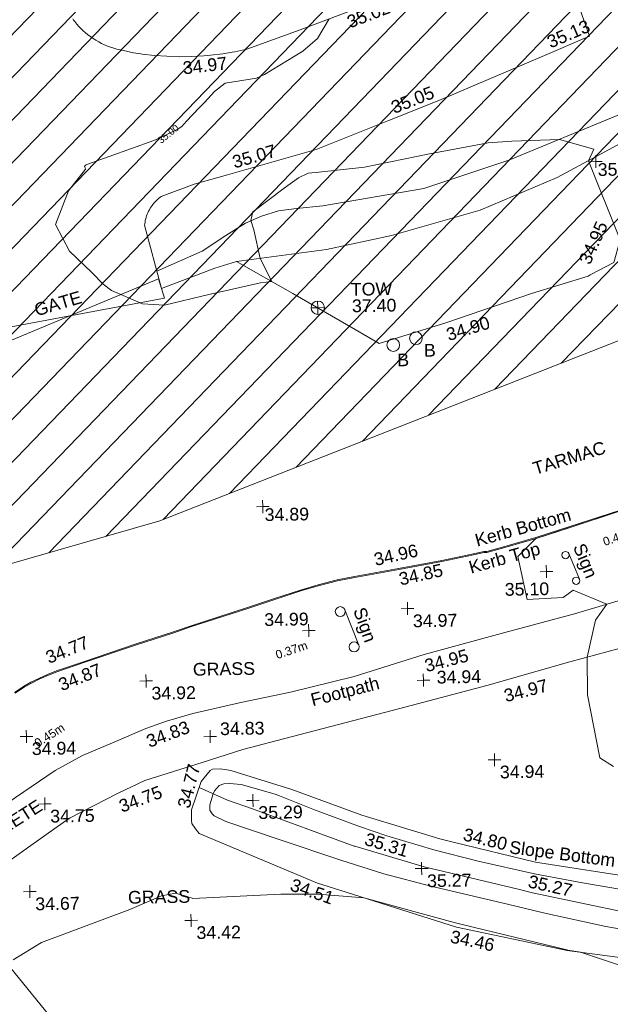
# Model space of a CAD drawing. Header units: millimetres. Extents: x -290717 to 520720, y -103372 to 287762.
# Tile 370 of 375: x 396715 to 414136, y 226992 to 256019. Entities that reach past the tile are written whole.
import ezdxf

# ---------------------------------------------------------------- set-up
doc = ezdxf.new("R2010")
doc.units = ezdxf.units.MM
for name, pattern in [('IMPORT-HIDDEN2 _3_', [4762.5, 3175, -1587.5]), ('IMPORT-UG_ELEC_QLB2 _2_', [2500, 1500, -300.0000000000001, 0, -50, 150, -300.0000000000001, 0, -200]), ('IMPORT-UG_ELEC_STREET LIGHTING_QLB2 _2_', [2700, 1500, -300.0000000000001, 0, -250, 150, -300.0000000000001, 0, -200])]:
    doc.linetypes.add(name, pattern=pattern)
for name, color, linetype, lineweight, true_color in [('00_TOPO_FENCE', 7, 'Continuous', 9, 0x3f7f4f), ('00_TOPO_FOOTPATH', 7, 'Continuous', 9, 0xa50000), ('00_TOPO_FURN_BOLLARD', 7, 'Continuous', 9, 0x666666), ('00_TOPO_FURN_SIGN', 7, 'Continuous', 9, 0x666666), ('00_TOPO_GATE', 7, 'Continuous', 9, 0xa50000), ('00_TOPO_KERB_BOTTOM', 1, 'Continuous', 9, 0xff0000), ('00_TOPO_KERB_TOP', 7, 'Continuous', 9, 0xa500a5), ('00_TOPO_LEVEL_SPOT', 7, 'Continuous', 9, 0x666666), ('00_TOPO_TOP_OF_WALL', 7, 'Continuous', 9, 0x666666), ('00_UAV_FENCE', 7, 'Continuous', 9, 0x264c2f), ('00_UAV_FORM_LINES', 7, 'Continuous', 9, 0x666666), ('00_UAV_LEVEL_SPOT', 7, 'Continuous', 9, 0x666666), ('00_UAV_SLOPE_BOTTOM', 30, 'Continuous', 9, 0xff7f00), ('00_UAV_SLOPE_TOP', 40, 'Continuous', 9, 0xffbf00), ('00_UAV_TRACK', 7, 'Continuous', 9, 0x666666), ('00_UAV_VEGETATION', 7, 'Continuous', 9, 0x52a552), ('01_DTM_CONTOUR_MJR', 7, 'Continuous', 9, 0x7f3f00), ('01_DTM_CONTOUR_MJR_LABELS', 7, 'Continuous', 9, 0x7f3f00), ('01_DTM_CONTOUR_MNR', 7, 'Continuous', 9, 0xa5a552), ('12333-PUM-2D-U-0001-C01 - Rev2_REVIT IMPORT_dwg', 7, 'Continuous', 9, 0x767676), ('PUM-CHAMBER EXTENTS', 6, 'IMPORT-HIDDEN2 _3_', 9, 0xff00ff), ('PUM-ELECTRIC-QLB2', 1, 'IMPORT-UG_ELEC_QLB2 _2_', 9, 0xff0000), ('PUM-UNABLE TO SURVEY', 190, 'Continuous', 9, 0x7f00ff)]:
    doc.layers.add(name, color=color, linetype=linetype, lineweight=lineweight, true_color=true_color)
doc.layers.add('00_TOPO_SURVEY_TEXT', color=7, linetype='Continuous', lineweight=9)
doc.styles.add('Arial_1', font='arial.ttf', dxfattribs={"height": 250})
doc.styles.add('Swis721 Lt BT_1', font='swissl.ttf', dxfattribs={"height": 200})
doc.styles.add('Swis721 Lt BT_2', font='swissl.ttf', dxfattribs={"height": 375})

# ---------------------------------------------------------------- blocks, each defined once
blk = doc.blocks.new('12333-PUM-2D-U-0001-C01 - Rev2_REVIT IMPORT_dwg_MSL_Bollard_2-2077182-Site Location Plan Existing')
at = {"layer": '00_TOPO_FURN_BOLLARD', "color": 254, "true_color": 0xcccccc}
blk.add_circle((0, 0), 62.50000000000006, dxfattribs=at)
blk = doc.blocks.new('12333-PUM-2D-U-0001-C01 - Rev2_REVIT IMPORT_dwg__U53-2077580-Site Location Plan Existing')
at = {"layer": '00_TOPO_GATE', "color": 9, "true_color": 0xe1aaaa, "flags": 128}
blk.add_lwpolyline([(80.55898944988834, -288.9813994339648), (-80.55898944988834, 288.9813994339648), (5521.960576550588, 1227.911431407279), (5360.842597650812, 1805.874230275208)], close=True, dxfattribs=at)
blk = doc.blocks.new('12333-PUM-2D-U-0001-C01 - Rev2_REVIT IMPORT_dwg_MM-2077200-Site Location Plan Existing')
at = {"layer": '00_TOPO_LEVEL_SPOT', "color": 254, "true_color": 0xcccccc, "flags": 128}
for points in [[(0, -500.0000000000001), (0, 0), (-500.0000000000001, 0)], [(500.0000000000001, 0), (0, 0), (0, 500.0000000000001)]]:
    blk.add_lwpolyline(points, dxfattribs=at)
blk = doc.blocks.new('12333-PUM-2D-U-0001-C01 - Rev2_REVIT IMPORT_dwg_TOW-2077202-Site Location Plan Existing')
at = {"layer": '00_TOPO_TOP_OF_WALL', "color": 254, "true_color": 0xcccccc, "flags": 128}
for points in [[(0, 525.0554400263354), (0, 0), (-525.0554401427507, 0)], [(525.0554401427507, 0), (0, 0), (0, -525.0554400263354)]]:
    blk.add_lwpolyline(points, dxfattribs=at)
at = {"layer": '00_TOPO_TOP_OF_WALL', "color": 254, "true_color": 0xcccccc}
blk.add_circle((0, 0), 525.0554401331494, dxfattribs=at)
blk = doc.blocks.new('12333-PUM-2D-U-0001-C01 - Rev2_REVIT IMPORT_dwg_MSL_Sign_SYM-2077194-Site Location Plan Existing')
at = {"layer": '00_TOPO_FURN_SIGN', "color": 254, "true_color": 0xcccccc}
blk.add_line((1862.281444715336, 0), (-1862.281444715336, 0), dxfattribs=at)
for centre, radius in [((-1862.281444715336, -488.8448533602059), 488.8448533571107), ((1862.281444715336, -488.8448533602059), 488.8448533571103)]:
    blk.add_circle(centre, radius, dxfattribs=at)
blk = doc.blocks.new('12333-PUM-2D-U-0001-C01 - Rev2_REVIT IMPORT_dwg_UAV-2077255-Site Location Plan Existing')
at = {"layer": '00_UAV_LEVEL_SPOT', "color": 254, "true_color": 0xcccccc, "flags": 128}
for points in [[(0, -500.0000000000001), (0, 0), (-500.0000000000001, 0)], [(500.0000000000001, 0), (0, 0), (0, 500.0000000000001)]]:
    blk.add_lwpolyline(points, dxfattribs=at)
blk = doc.blocks.new('12333-PUM-2D-U-0001-C01 - Rev2_REVIT IMPORT_dwg_MGS62954_T2_Galway_ITM_3d_Rev1-2077680-Site Location Plan Existing')
at = {"layer": '00_TOPO_FENCE', "color": 254, "true_color": 0xcccccc, "flags": 128}
blk.add_lwpolyline([(534307125.8252115, 725796480.7649221), (534308708.5776994, 725797056.327853), (534309351.9024296, 725797243.2800387), (534310992.3524438, 725796270.3940111), (534312820.5974343, 725795171.7381272), (534313517.1115552, 725794748.4752233), (534315492.7820423, 725795329.0304207), (534318033.8045279, 725796141.9138587), (534319712.4583463, 725796628.573236)], dxfattribs=at)
at = {"layer": '00_TOPO_FOOTPATH', "color": 254, "true_color": 0xcccccc, "flags": 128}
for points in [[(534297021.4795489, 725778339.8722007), (534297709.2764523, 725778480.8292096), (534299408.6306074, 725779393.0165879), (534300786.2578375, 725780360.7619811), (534302555.8441363, 725781558.5391822), (534303743.480469, 725782327.5348842), (534304553.6840102, 725782758.8485062), (534305448.478016, 725783115.2796993), (534306434.6692665, 725783526.0558968), (534307047.3185874, 725783725.943801), (534307835.0779874, 725783939.4647243), (534309255.269967, 725784240.7836926), (534310719.8268248, 725784520.6359346), (534312607.9868292, 725784948.7293061), (534314685.9958068, 725785556.5431223), (534317077.3572308, 725786170.451579), (534319134.97882, 725786684.730197), (534321061.416306, 725787216.9727131), (534323709.7154531, 725787870.974111), (534324419.4769755, 725788029.389533)], [(534324713.9773019, 725786748.4699049), (534323032.4899903, 725786329.633438), (534321534.8611599, 725785914.3324127), (534318981.00328, 725785270.5769163), (534316517.0236308, 725784614.9884186), (534313934.4676801, 725783975.9041574), (534310717.2964349, 725783197.7001816), (534309286.0157655, 725782850.1073678), (534308079.1636835, 725782486.5123072), (534307231.900962, 725782242.6441728), (534306385.9554071, 725781988.6289465), (534305592.7961867, 725781626.2916082), (534304142.9199177, 725780917.0807146), (534303504.066424, 725780489.3064806), (534301830.5255247, 725779349.408021), (534300252.3798042, 725778312.1452705), (534299245.5591296, 725777660.4133352), (534298241.7318382, 725777187.776227), (534297044.4853117, 725776723.7435865)]]:
    blk.add_lwpolyline(points, dxfattribs=at)
at = {"layer": '00_TOPO_KERB_BOTTOM', "color": 254, "true_color": 0xcccccc, "flags": 128}
blk.add_lwpolyline([(534320514.6267564, 725789706.6061233), (534319044.2357788, 725789253.4918454), (534318036.6681107, 725788945.8353963), (534317047.5394915, 725788678.2166299), (534316584.0101639, 725788558.7637826), (534316499.4439005, 725788559.6120365), (534316189.9012859, 725788497.8727711), (534315254.1016131, 725788320.6518329), (534313975.4119068, 725788104.6447304), (534312673.768061, 725787893.1782556), (534312160.3603266, 725787800.2118005), (534311591.9357589, 725787669.1821203), (534311072.2955362, 725787522.0211682), (534310326.5775822, 725787292.3039409), (534309498.4901991, 725787033.8239722), (534307795.8067589, 725786519.4460952), (534307300.5410746, 725786358.5904437), (534306165.0832735, 725786007.8750578), (534304660.7879605, 725785532.6839408), (534303861.0413834, 725785278.0086633), (534303585.512434, 725785173.6639615), (534303303.611672, 725785052.5636265), (534303072.2959815, 725784942.912441), (534302854.5445356, 725784821.1458694), (534302584.6969466, 725784651.9412897)], dxfattribs=at)
at = {"layer": '00_TOPO_KERB_TOP', "color": 254, "true_color": 0xcccccc, "flags": 128}
blk.add_lwpolyline([(534320522.2301946, 725789679.5386205), (534319051.8449902, 725789226.4261215), (534318043.6513397, 725788918.5785316), (534317053.7188812, 725788650.7422781), (534316585.1515419, 725788529.9911208), (534316499.5266603, 725788530.8499933), (534316193.6459922, 725788469.8411148), (534315257.2991077, 725788292.5165465), (534313978.1237238, 725788076.4273989), (534312676.6993855, 725787864.9965854), (534312164.5077677, 725787772.2503413), (534311597.8636873, 725787641.6310881), (534311079.5354294, 725787494.8416815), (534310334.2968209, 725787265.2721157), (534309506.1114101, 725787006.7615488), (534307803.6353219, 725786492.4463122), (534307308.4808704, 725786331.6267875), (534306172.8776209, 725785980.8664763), (534304668.7390299, 725785505.7248662), (534303870.0001702, 725785251.3704911), (534303596.1909383, 725785147.6770583), (534303315.6881837, 725785027.1772863), (534303086.1481144, 725784918.367803), (534302870.3303995, 725784797.6825734), (534302601.7675114, 725784629.2835494)], dxfattribs=at)
at = {"layer": '00_UAV_FENCE', "color": 254, "true_color": 0xcccccc, "flags": 128}
blk.add_lwpolyline([(534331332.3065, 725803754.694), (534326543.5139202, 725802317.2921587), (534326318.3065, 725802249.6940001), (534321715.5728915, 725801017.3491951), (534321668.3065, 725801004.694), (534320481.3065001, 725797020.6940001), (534319775.973277, 725796660.9665285), (534319712.4583463, 725796628.573236)], dxfattribs=at)
at = {"layer": '00_UAV_FORM_LINES', "color": 254, "true_color": 0xcccccc, "flags": 128}
for points in [[(534321952.5355, 725801850.903), (534317431.5355, 725800082.9030001), (534314914.5355, 725799295.903), (534311931.5355, 725798832.9030001), (534311152.5355, 725798768.9030001), (534310617.5355, 725798710.9030001), (534310110.5355, 725798567.903), (534309636.5355001, 725798365.9030001), (534308970.5355, 725797961.903), (534308688.5355, 725797785.9030001), (534308346.5355, 725797564.9030001), (534306999.0134682, 725796992.0943902)], [(534321668.3065, 725801004.694), (534318854.5355001, 725799553.9030001), (534316561.5355, 725798627.903), (534313934.5355, 725797923.9030002), (534312017.5355, 725797550.9030001), (534309351.9024296, 725797243.2800387)]]:
    blk.add_lwpolyline(points, dxfattribs=at)
at = {"layer": '00_UAV_SLOPE_BOTTOM', "color": 254, "true_color": 0xcccccc, "flags": 128}
blk.add_lwpolyline([(534321766.7229675, 725776309.7884043), (534318754.5185001, 725776761.167), (534316850.7990342, 725777197.3385977), (534315498.5185, 725777507.1670002), (534312073.3118153, 725778652.5413364), (534311419.5185, 725778871.167), (534307954.5185, 725780394.1670003), (534307849.5185, 725780534.167), (534307749.5185001, 725780702.1670002), (534307735.5185, 725780780.167), (534307736.591039, 725780848.8094982), (534307740.5185, 725781100.167), (534308042.5185002, 725781929.1669999), (534308315.5185001, 725782248.167), (534308383.5185, 725782293.167), (534308623.5185, 725782297.167), (534308925.5185001, 725782237.1670003), (534310716.5185001, 725781646.1670003), (534312766.5185001, 725780853.167), (534315052.5185, 725780114.167), (534315439.1726213, 725780013.9640658), (534317865.5185, 725779385.167), (534320321.2290148, 725778953.1986445)], dxfattribs=at)
at = {"layer": '00_UAV_SLOPE_TOP', "color": 254, "true_color": 0xcccccc, "flags": 128}
blk.add_lwpolyline([(534307978.5497212, 725781753.570584), (534308810.5185001, 725781365.167), (534309541.5185001, 725781094.167), (534312523.1476844, 725779949.6831678), (534312537.5185001, 725779944.167), (534314576.5185, 725779296.1670002), (534317332.038651, 725778590.6222551), (534317759.5185001, 725778481.167), (534320557.5185, 725777836.167), (534321979.5185001, 725777705.1670003), (534322238.1442317, 725777688.7616367), (534322783.5185001, 725777654.1670002), (534323699.5185, 725777639.1670002), (534324678.5185001, 725777730.1670002), (534326972.5185001, 725777951.167), (534327218.6161223, 725777991.3070747), (534330951.5185, 725778600.1670002), (534332156.1782988, 725778777.3533882), (534334432.5185, 725779112.1670003), (534336508.5185, 725779642.1670002), (534337026.1607173, 725779808.6558592), (534337220.5185, 725779871.1670002), (534337636.80896, 725780028.7532707)], dxfattribs=at)
at = {"layer": '00_UAV_TRACK', "color": 254, "true_color": 0xcccccc, "flags": 128}
for points in [[(534307125.8252115, 725796480.7649224), (534306660.5355, 725798356.9030004), (534306666.0299711, 725798399.70244), (534306674.1202725, 725798447.6333878), (534306684.2106169, 725798495.1835054), (534306696.2833028, 725798542.2693741), (534306710.3171503, 725798588.8083884), (534306726.2875395, 725798634.718904), (534306744.1664529, 725798679.9203774), (534306763.9225243, 725798724.3335102), (534306785.5210955, 725798767.8803871), (534306808.9242749, 725798810.4846115), (534306834.0910056, 725798852.071441), (534306860.9771365, 725798892.567919), (534306889.5355001, 725798931.9030001), (534306915.0704218, 725798964.3520687), (534306946.5873446, 725799001.3589913), (534306979.6263108, 725799037.0136607), (534307014.1293589, 725799071.2535267), (534307050.0359586, 725799104.0185211), (534307087.2831177, 725799135.2511623), (534307125.805492, 725799164.896658), (534307165.5355002, 725799192.9030001), (534308142.5355001, 725799540.9030002), (534309130.0539812, 725799802.2727865), (534311754.5355, 725800496.9030002), (534313890.8481376, 725801307.3295897), (534315397.5355001, 725801878.9030004), (534317934.5355003, 725802903.9030001), (534318537.5291997, 725803150.454536), (534319881.7320002, 725803700.071), (534318792.7320001, 725806954.0710001)], [(534313926.5355, 725804966.9030002), (534311348.5355001, 725804035.9030002), (534309769.5355001, 725803489.9030001), (534309411.7102393, 725803422.4764806), (534309330.7286261, 725803410.7038865), (534309051.3753227, 725803370.0932723), (534308689.1629001, 725803332.8452731), (534308490.5355, 725803318.9030002), (534308126.671403, 725803305.1854377), (534307762.5520445, 725803306.716955), (534307398.8162139, 725803323.4948651), (534307036.1020275, 725803355.4897336), (534306675.045809, 725803402.6454307), (534306635.5027727, 725803408.747824), (534306426.7285113, 725803447.9399313), (534306123.7320001, 725803518.0710001), (534306028.7676961, 725803537.8272623), (534305935.0822851, 725803561.4581857), (534305842.4686124, 725803588.9915185), (534305751.089154, 725803620.378958), (534305661.1042204, 725803655.5654397), (534305572.671676, 725803694.4892349), (534305485.9466612, 725803737.0820582), (534305401.0813215, 725803783.269187), (534305318.224539, 725803832.9695934), (534305237.5216732, 725803886.0960857), (534305159.1143039, 725803942.5554625), (534305083.1399848, 725804002.2486748), (534305009.7320001, 725804065.0710001), (534304960.6606416, 725804110.1699804), (534304891.8793676, 725804178.0265431), (534304825.9999642, 725804248.7038448), (534304763.1380064, 725804322.0778936), (534304703.4037757, 725804398.0199665), (534304672.7641347, 725804440.5220274), (534304646.9020657, 725804476.3968352)]]:
    blk.add_lwpolyline(points, dxfattribs=at)
at = {"layer": '00_UAV_VEGETATION', "color": 254, "true_color": 0xcccccc, "flags": 128}
blk.add_lwpolyline([(534300142.8727223, 725774816.4808673), (534300541.7425001, 725775475.5185001), (534300998.7425, 725776445.5185), (534301195.7425001, 725776700.5185001), (534301487.7425001, 725776804.5185001), (534301769.7425001, 725776823.5185), (534301965.7425001, 725776767.5185001), (534302337.7425001, 725776529.5185), (534303798.7425001, 725774658.5185), (534306558.7425001, 725771835.5185), (534309606.7425, 725768981.5185001), (534309921.7425001, 725768662.5185001), (534310447.7425, 725768429.5185001), (534310960.7425001, 725768222.5185), (534311780.7425, 725768090.5185001), (534315027.7425001, 725767936.5185001), (534318651.7425, 725767619.5185), (534319423.7425001, 725767511.5185), (534320102.7425001, 725767259.5185), (534320512.7425001, 725766977.5185), (534320855.7425001, 725766705.5185), (534321348.7425001, 725766145.5185001), (534322300.7046454, 725764775.1595159)], dxfattribs=at)
at = {"layer": '01_DTM_CONTOUR_MJR', "color": 254, "true_color": 0xcccccc, "flags": 128}
for points in [[(534320213.0818118, 725782163.2569882), (534319808.6111112, 725782420.0000001), (534319478.579305, 725784290.03378), (534319490, 725785400.0000001), (534319753.4546627, 725786479.9749626), (534320100, 725786950.0000002), (534319108.1146803, 725787377.5945663), (534318817.6764714, 725787171.909558), (534317753.2238528, 725787123.2849754), (534317501.9840022, 725788399.2901238), (534318040.0000001, 725788920), (534319007.9166667, 725789218.3333335), (534319048.818182, 725789232.3636365), (534319131.1111112, 725789256.6666669), (534320518.0827609, 725789685.7517178)], [(534320680.0000002, 725797680.0000002), (534319790.0000001, 725800030.0000001), (534319951.8239515, 725800367.4822868), (534318940.0000002, 725800670.0000001), (534317529.7484145, 725800642.5810574), (534316832.641414, 725800609.6775644), (534315103.3251831, 725800317.9162699), (534313180.0314762, 725799956.9500724), (534311822.3522713, 725799828.7317057), (534311508.5993561, 725799803.9614766), (534311227.6010671, 725799672.4831063), (534310799.1113372, 725799380.9663908), (534309859.8348858, 725798693.1777465), (534309800.0000001, 725798440.0000002), (534309879.5345105, 725798166.6853935), (534310050.0000001, 725797320.0000002), (534310380, 725796630), (534310047.3903306, 725796596.6059821), (534308518.9532448, 725796278.6187712), (534307210.224605, 725795994.5028223), (534306555.043662, 725796041.3296088), (534305647.1283046, 725796447.0472958), (534305407.3378426, 725796636.7636461), (534305080.0892977, 725796985.5485371), (534304430.0000002, 725797633.6054423), (534304030.0000001, 725798420.0000001), (534304430.0000002, 725799410.9090911), (534304946.9985788, 725800042.7907368), (534304941.2937595, 725800074.1248099), (534304923.8461541, 725800096.9423077), (534304915.3863637, 725800114.3863637), (534304941.2977099, 725800143.2977103), (534304964.6135371, 725800162.7423584), (534304983.5114942, 725800171.5258621), (534306977.3946577, 725800844.8336558), (534307116.5859927, 725800903.3570067), (534307404.9079266, 725801034.5666779), (534307674.3222393, 725801157.1718602), (534307805.7436969, 725801247.4173319), (534307952.7676829, 725801397.541673), (534308134.5641572, 725801589.3127539), (534308349.8165852, 725801806.0191197), (534308488.8575189, 725801943.9454479), (534308787.0213986, 725802263.1779739), (534309108.2926081, 725802498.2482828), (534310040.1111992, 725802633.7073925), (534310269.3959634, 725802735.8616517), (534311421.4571151, 725803407.6045321), (534311860.5252686, 725803767.7198569), (534312210.0000001, 725804350)], [(534321612.0301893, 725777120.6275781), (534319903.4136416, 725777448.2247144), (534318107.6481073, 725777876.0053089), (534317011.1246986, 725778158.5800697), (534314889.9800677, 725778696.8866075), (534314805.9661588, 725778717.6188837), (534313386.8055732, 725779112.6578305), (534312116.9426738, 725779535.8291616), (534310313.8249822, 725780176.2279466), (534308746.0960655, 725780740.4825444), (534308411.2825649, 725780915.647574), (534308351.6738198, 725780968.9645922), (534308285.284804, 725781080.6710602), (534308284.4756293, 725781237.3910466), (534308390.0000001, 725781560.0000002), (534308428.8027909, 725781647.234334), (534308571.2061498, 725781798.8542616), (534308711.7330297, 725781850.9909599), (534308877.8386928, 725781861.8305221), (534309222.7707391, 725781826.4032419), (534310222.872947, 725781521.4326588), (534310341.5326771, 725781470.3883892), (534311374.3431721, 725781035.2050416), (534312687.6704906, 725780524.2615064), (534313491.5882375, 725780232.0653217), (534314866.6202767, 725779793.9626046), (534316170.2859256, 725779436.1748861), (534317827.3224968, 725779036.9406558), (534319240.509433, 725778747.6305513), (534320437.357392, 725778520.6664753)]]:
    blk.add_lwpolyline(points, dxfattribs=at)
at = {"layer": '01_DTM_CONTOUR_MNR', "color": 254, "true_color": 0xcccccc, "flags": 128}
blk.add_lwpolyline([(534322283.5928383, 725775597.658608), (534319140.0000001, 725776700.0000002), (534318772.3333954, 725776773.3260039), (534318738.5852978, 725776779.8316042), (534315661.8529468, 725777579.4678577), (534315433.1801733, 725777640.0081416), (534312780.0000001, 725778420.0000001), (534311432.4717823, 725778554.0481828), (534310336.2638651, 725778572.3338084), (534307740.7505673, 725778484.335523), (534307713.6632282, 725778492.5226885), (534307224.2200705, 725778652.2624677), (534306815.3647612, 725778585.6874039), (534305873.0375308, 725778192.568586), (534303247.5890662, 725777269.6654464), (534302402.4667083, 725776767.1617396)], dxfattribs=at)
for name, p, xscale, yscale, zscale in [('12333-PUM-2D-U-0001-C01 - Rev2_REVIT IMPORT_dwg_UAV-2077255-Site Location Plan Existing', (534320000, 725800000.0000001), 0.375, 0.375, 0.375), ('12333-PUM-2D-U-0001-C01 - Rev2_REVIT IMPORT_dwg_TOW-2077202-Site Location Plan Existing', (534311725.2873387, 725795836.6857289), 0.375, 0.375, 0.375), ('12333-PUM-2D-U-0001-C01 - Rev2_REVIT IMPORT_dwg_MSL_Bollard_2-2077182-Site Location Plan Existing', (534314604.8137416, 725794887.465661), 3, 3, 3), ('12333-PUM-2D-U-0001-C01 - Rev2_REVIT IMPORT_dwg_MSL_Bollard_2-2077182-Site Location Plan Existing', (534313931.4185426, 725794697.7255571), 3, 3, 3), ('12333-PUM-2D-U-0001-C01 - Rev2_REVIT IMPORT_dwg_UAV-2077255-Site Location Plan Existing', (534310000, 725790000), 0.375, 0.375, 0.375), ('12333-PUM-2D-U-0001-C01 - Rev2_REVIT IMPORT_dwg_MM-2077200-Site Location Plan Existing', (534318332.9093931, 725787939.7451552), 0.375, 0.375, 0.375), ('12333-PUM-2D-U-0001-C01 - Rev2_REVIT IMPORT_dwg_MM-2077200-Site Location Plan Existing', (534314216.7909647, 725786920.2162763), 0.375, 0.375, 0.375), ('12333-PUM-2D-U-0001-C01 - Rev2_REVIT IMPORT_dwg_MM-2077200-Site Location Plan Existing', (534311293.6440338, 725786322.1713407), 0.375, 0.375, 0.375), ('12333-PUM-2D-U-0001-C01 - Rev2_REVIT IMPORT_dwg_MM-2077200-Site Location Plan Existing', (534306469.2273731, 725784921.5263116), 0.375, 0.375, 0.375), ('12333-PUM-2D-U-0001-C01 - Rev2_REVIT IMPORT_dwg_MM-2077200-Site Location Plan Existing', (534314650.0000001, 725784800), 0.375, 0.375, 0.375), ('12333-PUM-2D-U-0001-C01 - Rev2_REVIT IMPORT_dwg_MM-2077200-Site Location Plan Existing', (534302911.8118992, 725783348.0548825), 0.375, 0.375, 0.375), ('12333-PUM-2D-U-0001-C01 - Rev2_REVIT IMPORT_dwg_MM-2077200-Site Location Plan Existing', (534308330.0000001, 725783250), 0.375, 0.375, 0.375), ('12333-PUM-2D-U-0001-C01 - Rev2_REVIT IMPORT_dwg_MM-2077200-Site Location Plan Existing', (534316704.2763354, 725782418.7340086), 0.375, 0.375, 0.375), ('12333-PUM-2D-U-0001-C01 - Rev2_REVIT IMPORT_dwg_MM-2077200-Site Location Plan Existing', (534303420.0000001, 725781350), 0.375, 0.375, 0.375), ('12333-PUM-2D-U-0001-C01 - Rev2_REVIT IMPORT_dwg_MM-2077200-Site Location Plan Existing', (534309559.6801317, 725781347.4787848), 0.375, 0.375, 0.375), ('12333-PUM-2D-U-0001-C01 - Rev2_REVIT IMPORT_dwg_MM-2077200-Site Location Plan Existing', (534314500.4235721, 725779250.9994304), 0.375, 0.375, 0.375), ('12333-PUM-2D-U-0001-C01 - Rev2_REVIT IMPORT_dwg_MM-2077200-Site Location Plan Existing', (534302933.5508321, 725778772.7603027), 0.375, 0.375, 0.375), ('12333-PUM-2D-U-0001-C01 - Rev2_REVIT IMPORT_dwg_MM-2077200-Site Location Plan Existing', (534307673.2220044, 725777840.4879366), 0.375, 0.375, 0.375)]:
    blk.add_blockref(name, p, dxfattribs=dict(xscale=xscale, yscale=yscale, zscale=zscale))
blk.add_blockref('12333-PUM-2D-U-0001-C01 - Rev2_REVIT IMPORT_dwg__U53-2077580-Site Location Plan Existing', (534301684.4236245, 725794963.8720913))
for p, xscale, yscale, zscale, rotation in [((534319154.6110256, 725788076.5285207), 0.22, 0.22, 0.22, 291.7939042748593), ((534312564.5727372, 725786394.3834337), 0.3, 0.3, 0.3, 290.392722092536)]:
    blk.add_blockref('12333-PUM-2D-U-0001-C01 - Rev2_REVIT IMPORT_dwg_MSL_Sign_SYM-2077194-Site Location Plan Existing', p, dxfattribs=dict(xscale=xscale, yscale=yscale, zscale=zscale, rotation=rotation))
at = {"layer": '00_TOPO_FENCE', "color": 251, "true_color": 0x666666, "insert": (534315463.7207389, 725795144.131958), "char_height": 375, "width": 1495.902363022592, "attachment_point": 1, "rotation": 16.05148384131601, "line_spacing_factor": 1.005061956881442, "style": 'Swis721 Lt BT_2'}
blk.add_mtext('34.90', dxfattribs=at)
at = {"layer": '00_TOPO_FOOTPATH', "color": 251, "true_color": 0x666666, "char_height": 375, "attachment_point": 1, "line_spacing_factor": 1.005061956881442, "style": 'Swis721 Lt BT_2'}
for s, insert, width, rotation in [('34.95', (534314658.0838634, 725785401.270182), 1495.902363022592, 13.499245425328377), ('Footpath', (534311280.6768951, 725784455.5235386), 2436.183848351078, 13.49924542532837), ('34.97', (534316982.6779285, 725784475.2374569), 1495.902363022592, 13.499245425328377), ('34.83', (534306405.8925043, 725783302.3722271), 1495.902363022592, 19.531096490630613), ('34.75', (534305563.9925041, 725781402.5722271), 1495.902363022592, 19.531096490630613)]:
    blk.add_mtext(s, dxfattribs=dict(at, insert=insert, width=width, rotation=rotation))
at = {"layer": '00_TOPO_FURN_BOLLARD', "char_height": 375, "width": 398.9072968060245, "attachment_point": 1, "line_spacing_factor": 1.005061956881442, "style": 'Swis721 Lt BT_2'}
for insert in [(534314834.6143909, 725794711.7486259), (534314042.0581376, 725794442.6057135)]:
    blk.add_mtext('B', dxfattribs=dict(at, insert=insert))
at = {"layer": '00_TOPO_FURN_SIGN', "char_height": 375, "width": 1206.219683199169, "attachment_point": 1, "line_spacing_factor": 1.005061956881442, "style": 'Swis721 Lt BT_2'}
for insert, rotation in [((534319474.0660897, 725788795.7308984), 291.2692149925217), ((534312966.4798499, 725787022.7514873), 288.48514859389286)]:
    blk.add_mtext('Sign', dxfattribs=dict(at, insert=insert, rotation=rotation))
at = {"layer": '00_TOPO_GATE', "color": 251, "true_color": 0x666666, "insert": (534303328.6044232, 725796085.4868447), "char_height": 375, "width": 1567.13580888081, "attachment_point": 1, "rotation": 15.392826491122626, "line_spacing_factor": 1.005061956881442, "style": 'Swis721 Lt BT_2'}
blk.add_mtext('GATE', dxfattribs=at)
at = {"layer": '00_TOPO_KERB_BOTTOM', "color": 251, "true_color": 0x666666, "char_height": 375, "attachment_point": 1, "line_spacing_factor": 1.005061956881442, "style": 'Swis721 Lt BT_2'}
for s, insert, width, rotation in [('Kerb Bottom', (534316207.2408071, 725789072.4858761), 3414.456504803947, 14.582160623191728), ('34.85', (534313949.1883507, 725787970.1882195), 1495.902363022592, 11.660824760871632), ('34.77', (534303479.596411, 725785824.6336914), 1495.902363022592, 20.84518230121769)]:
    blk.add_mtext(s, dxfattribs=dict(at, insert=insert, width=width, rotation=rotation))
at = {"layer": '00_TOPO_KERB_TOP', "color": 251, "true_color": 0x666666, "char_height": 375, "attachment_point": 1, "line_spacing_factor": 1.005061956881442, "style": 'Swis721 Lt BT_2'}
for s, insert, width, rotation in [('34.96', (534313221.5029126, 725788561.6194524), 1495.902363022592, 11.660824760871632), ('Kerb Top', (534316011.9204016, 725788277.8746108), 2493.170605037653, 14.582160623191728), ('34.87', (534303842.0800037, 725785012.0816296), 1495.902363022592, 20.84518230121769)]:
    blk.add_mtext(s, dxfattribs=dict(at, insert=insert, width=width, rotation=rotation))
at = {"layer": '00_TOPO_LEVEL_SPOT', "char_height": 375, "width": 1495.902363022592, "attachment_point": 1, "line_spacing_factor": 1.005061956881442, "style": 'Swis721 Lt BT_2'}
for s, insert in [('35.10', (534317094.7927555, 725787622.6769862)), ('34.99', (534309985.4449254, 725786855.3319371)), ('34.97', (534314369.6269379, 725786743.2039226)), ('34.94', (534315041.946475, 725785071.129862)), ('34.92', (534306622.026938, 725784744.5039227)), ('34.83', (534308626.1123136, 725783661.7790937)), ('34.94', (534303064.6269377, 725783171.1039225)), ('34.94', (534316857.1269377, 725782241.7039225)), ('34.75', (534303572.8269379, 725781173.0039226)), ('35.29', (534309712.5269377, 725781170.5039226)), ('35.27', (534314653.2269378, 725779074.0039226)), ('34.67', (534303086.4269377, 725778595.8039225)), ('34.42', (534307826.0269378, 725777663.5039227))]:
    blk.add_mtext(s, dxfattribs=dict(at, insert=insert))
at = {"layer": '00_TOPO_SURVEY_TEXT', "color": 251, "true_color": 0x666666, "char_height": 375, "attachment_point": 1, "line_spacing_factor": 1.005061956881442, "style": 'Swis721 Lt BT_2'}
for s, insert, width, rotation in [('TARMAC', (534317947.3471618, 725791153.8053386), 2450.430537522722, 16.05148384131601), ('CONCRETE', (534300683.182068, 725779967.844252), 3286.236302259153, 31.54578897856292)]:
    blk.add_mtext(s, dxfattribs=dict(at, insert=insert, width=width, rotation=rotation))
at = {"layer": '00_TOPO_SURVEY_TEXT', "color": 251, "true_color": 0x666666, "char_height": 375, "width": 2018.280965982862, "attachment_point": 1, "line_spacing_factor": 1.005061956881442, "style": 'Swis721 Lt BT_2'}
for insert in [(534307855.3000002, 725785426.0296079), (534305824.5000001, 725778739.5296078)]:
    blk.add_mtext('GRASS', dxfattribs=dict(at, insert=insert))
at = {"layer": '00_TOPO_TOP_OF_WALL', "char_height": 375, "attachment_point": 1, "line_spacing_factor": 1.005061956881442, "style": 'Swis721 Lt BT_2'}
for s, insert, width in [('TOW', (534312708.0205469, 725796545.8340348), 1343.937678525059), ('37.40', (534312733.6132538, 725796059.9274247), 1495.902363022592)]:
    blk.add_mtext(s, dxfattribs=dict(at, insert=insert, width=width))
at = {"layer": '00_UAV_FENCE', "color": 251, "true_color": 0x666666, "insert": (534319434.9046698, 725797098.4874649), "char_height": 375, "width": 1495.902363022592, "attachment_point": 1, "rotation": 64.72351930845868, "line_spacing_factor": 1.005061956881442, "style": 'Swis721 Lt BT_2'}
blk.add_mtext('34.95', dxfattribs=at)
at = {"layer": '00_UAV_LEVEL_SPOT', "char_height": 375, "width": 1495.902363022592, "attachment_point": 1, "line_spacing_factor": 1.005061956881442, "style": 'Swis721 Lt BT_2'}
for s, insert in [('35.01', (534320051.8765643, 725799949.1441548)), ('34.89', (534310051.8765643, 725789949.1441547))]:
    blk.add_mtext(s, dxfattribs=dict(at, insert=insert))
at = {"layer": '00_UAV_SLOPE_BOTTOM', "color": 251, "true_color": 0x666666, "char_height": 375, "attachment_point": 1, "line_spacing_factor": 1.005061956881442, "style": 'Swis721 Lt BT_2'}
for s, insert, width, rotation in [('34.77', (534307324.5121693, 725781220.2167807), 1495.902363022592, 74.75700715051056), ('34.80', (534315805.4146132, 725780430.6404005), 1495.902363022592, 345.47119999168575), ('Slope Bottom', (534317128.6621407, 725780029.3531922), 3685.143599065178, 351.64340985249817), ('34.51', (534310709.342877, 725779036.0859802), 1495.902363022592, 339.8862894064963), ('34.46', (534315365.9883176, 725777425.2931334), 1495.902363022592, 347.09537785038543)]:
    blk.add_mtext(s, dxfattribs=dict(at, insert=insert, width=width, rotation=rotation))
at = {"layer": '00_UAV_SLOPE_TOP', "color": 251, "true_color": 0x666666, "char_height": 375, "width": 1495.902363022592, "attachment_point": 1, "line_spacing_factor": 1.005061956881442, "style": 'Swis721 Lt BT_2'}
for s, insert, rotation in [('35.31', (534312911.7565688, 725780345.5815126), 342.31775439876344), ('35.27', (534317691.4078854, 725779013.2404255), 346.40953856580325)]:
    blk.add_mtext(s, dxfattribs=dict(at, insert=insert, rotation=rotation))
at = {"layer": '00_UAV_TRACK', "char_height": 375, "width": 1495.902363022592, "attachment_point": 1, "line_spacing_factor": 1.005061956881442, "style": 'Swis721 Lt BT_2'}
for s, insert, rotation in [('35.02', (534312692.5745075, 725804403.0620985), 20.12224784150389), ('35.13', (534318581.5060795, 725803703.4630337), 22.2386281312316), ('34.97', (534307851.3376206, 725803156.0140495), 5.6082818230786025), ('35.05', (534313948.9394158, 725801859.0340104), 20.77462523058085), ('35.07', (534309245.0212352, 725800344.9834782), 14.82473596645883)]:
    blk.add_mtext(s, dxfattribs=dict(at, insert=insert, rotation=rotation))
at = {"layer": '01_DTM_CONTOUR_MJR_LABELS', "color": 251, "true_color": 0x666666, "insert": (534307343.9149493, 725801113.172491), "char_height": 200, "width": 797.8007824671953, "attachment_point": 2, "rotation": 37.80912722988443, "line_spacing_factor": 1.005061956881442, "style": 'Swis721 Lt BT_1'}
blk.add_mtext('35.00', dxfattribs=at)
blk = doc.blocks.new('12333-PUM-2D-U-0001-C01 - Rev2_REVIT IMPORT_dwg-1620468-Site Location Plan Existing')
at = {"layer": 'PUM-CHAMBER EXTENTS', "true_color": 0xfff4d4}
h = blk.add_hatch(dxfattribs=at)
h.set_pattern_fill('FP_14', style=0, pattern_type=2)
h.set_pattern_definition([(45, (-533641079.65, -725615854.3560001), (-618.7184335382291, 618.7184335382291), [])])
h.paths.add_polyline_path([(548820.3501529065, 143595.6438214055), (598554.7265481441, 155705.0015586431), (665880.350152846, 173780.643821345), (683590.8699340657, 180379.6662089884), (684126.292145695, 185226.5029211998), (699646.6566527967, 190872.8378213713), (682988.0270851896, 214267.7933273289), (606098.2658213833, 215609.9091025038), (611594.7356529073, 198837.6438862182), (620808.8827925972, 194892.6093451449), (622809.8820558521, 181730.4029184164), (546425.3200724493, 167969.8622055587), (546575.8377649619, 166438.0438213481), (546752.1501529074, 166438.0438213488), (546742.8316869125, 165904.1892620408), (546628.8411191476, 165898.6287465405), (546695.6373264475, 165218.8438213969), (546866.4501528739, 165218.8438214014), (546857.1396212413, 164685.44382141), (546748.0496345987, 164685.443821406), (546816.1401362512, 163992.4868641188), (546980.7501529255, 163999.6438213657), (547018.8501528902, 163466.243821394), (546868.4915593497, 163459.7064912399), (546935.2364494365, 162780.4438213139), (547056.9501529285, 162780.4438213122), (547056.9501528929, 162323.2438213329), (546980.1612849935, 162323.2438213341), (547055.375663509, 161557.7871773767), (547133.1501528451, 161561.2438213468), (547171.2501528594, 161104.0438213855), (547100.264113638, 161100.9574718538), (547167.3480998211, 160418.2438213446), (547285.5501528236, 160418.2438213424), (547285.5501528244, 159884.8438213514), (547219.7604079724, 159884.8438213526), (547286.664106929, 159203.9649537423), (547399.8501529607, 159199.0438213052), (547361.7501529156, 158665.643821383), (547339.521844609, 158666.0318179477), (547526.6396990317, 156761.7336279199), (547552.250152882, 156760.6438213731), (547555.1797682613, 156471.2813760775), (547638.9409207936, 155618.8442227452), (547666.5501528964, 155617.6438213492), (547669.1799035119, 155311.102130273), (547744.1895742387, 154547.7287972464), (547818.950152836, 154550.8438213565), (547809.6327004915, 154017.0473340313), (547796.3901281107, 154016.4838203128), (547863.8113582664, 153330.3380382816), (547895.1501528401, 153331.6438213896), (547933.2501528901, 152798.2438213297), (547916.1638860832, 152797.5464226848), (547983.733439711, 152109.8911528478), (548047.5501528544, 152112.4438213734), (548085.6501528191, 151579.0438214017), (548036.0897145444, 151577.0614038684), (548096.0084987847, 150967.2680053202), (548123.7501529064, 150969.4438213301), (548161.850152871, 150436.0438213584), (548148.313419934, 150434.9608827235), (548720.0288377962, 144616.6137303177)])
h.paths.add_polyline_path([(507602.6006529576, 195456.4678212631), (521342.9320607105, 197371.1634294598), (539189.5091527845, 196672.9153214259), (560381.4725447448, 200828.819264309), (577694.2496529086, 209009.0883214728), (593968.6270046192, 215821.6327356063), (467149.496982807, 218035.2688842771), (468398.9507812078, 211588.5258330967), (490993.690740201, 198483.5081887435), (503467.5815323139, 197676.0129840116), (507337.4300206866, 195598.8028811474)])
at = {"layer": 'PUM-UNABLE TO SURVEY', "color": 7, "true_color": 0xfff4d4, "flags": 128}
blk.add_lwpolyline([(548148.3134199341, 150434.9608827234), (548820.3501529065, 143595.6438214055), (598554.7265481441, 155705.0015586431), (665880.350152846, 173780.643821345), (683590.8699340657, 180379.6662089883), (684126.292145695, 185226.5029211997), (699646.6566527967, 190872.8378213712), (682988.0270851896, 214267.7933273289)], dxfattribs=at)
blk.add_blockref('12333-PUM-2D-U-0001-C01 - Rev2_REVIT IMPORT_dwg_MGS62954_T2_Galway_ITM_3d_Rev1-2077680-Site Location Plan Existing', (-533641079.6498471, -725615854.3561786))
at = {"layer": 'PUM-ELECTRIC-QLB2', "char_height": 250, "width": 1160.025439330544, "attachment_point": 2, "line_spacing_factor": 0.9417779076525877, "style": 'Arial_1'}
for s, insert, rotation in [('0.41m', (679368.5943607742, 173195.7754789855), 18.076810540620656), ('0.37m', (669657.5445699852, 170026.2174848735), 17.38374438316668), ('0.45m', (662447.3838390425, 167626.9607250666), 31.468664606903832)]:
    blk.add_mtext(s, dxfattribs=dict(at, insert=insert, rotation=rotation))

msp = doc.modelspace()

# ---------------------------------------------------------------- block references
at = {"layer": '12333-PUM-2D-U-0001-C01 - Rev2_REVIT IMPORT_dwg', "color": 254, "linetype": 'IMPORT-UG_ELEC_STREET LIGHTING_QLB2 _2_', "true_color": 0xffd4d4, "rotation": 0.9999999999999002}
msp.add_blockref('12333-PUM-2D-U-0001-C01 - Rev2_REVIT IMPORT_dwg-1620468-Site Location Plan Existing', (-261895.0770586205, 55869.5817132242), dxfattribs=at)

doc.saveas('drawing.dxf')
